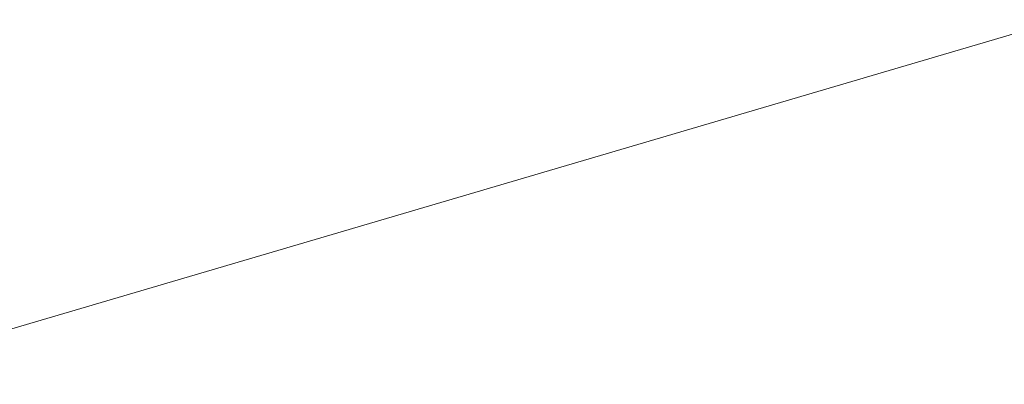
# Model space of a CAD drawing. Header units: millimetres. Extents: x -2233 to 65662, y -50530 to 6847.
# Tile 553 of 656: x 6718 to 8278, y 2754 to 3331. Entities that reach past the tile are written whole.
import ezdxf

# ---------------------------------------------------------------- set-up
doc = ezdxf.new("R2010")
doc.units = ezdxf.units.MM
doc.layers.add('COTAS_P', color=1, linetype='Continuous', lineweight=0)
doc.dimstyles.new('R19_100', dxfattribs={"dimtxt": 250, "dimasz": 150, "dimexe": 150, "dimexo": 80, "dimgap": 100, "dimtad": 1, "dimtih": 1, "dimtoh": 1, "dimdsep": 46, "dimcen": 0.09, "dimadec": 0, "dimazin": 0, "dimtfac": 1, "dimtdec": 4, "dimtofl": 0, "dimtmove": 0, "dimatfit": 3, "dimfxl": 1, "dimtolj": 1, "dimtzin": 0, "dimarcsym": 0})

# ---------------------------------------------------------------- blocks, each defined once
blk = doc.blocks.new('DIM_R32_1')
at = {"layer": 'COTAS_P'}
for p, q in [((796, 1103.4), (9904.9, 3783.4)), ((9904.9, 3783.4), (9748.3, 3784.2)), ((9904.9, 3783.4), (9773.7, 3697.9)), ((10158.9, 2920), (9904.9, 3783.4)), ((796, 1103.4), (927.2, 1188.9)), ((1050, 240), (796, 1103.4)), ((796, 1103.4), (952.6, 1102.6))]:
    blk.add_line(p, q, dxfattribs=at)
blk.add_text('9495 P', height=250, rotation=16.3948, dxfattribs=at).set_placement((5322.2, 2539.3))

msp = doc.modelspace()

# ---------------------------------------------------------------- dimensions: what is measured, and where the dimension line sits
at = {"layer": 'COTAS_P'}
dim = msp.add_aligned_dim(p1=(1050, 240), p2=(10158.931, 2920), distance=900, text='<> P', dimstyle='R19_100', dxfattribs=at)
dim.commit()
dim.dimension.update_dxf_attribs({"geometry": 'DIM_R32_1', "text_midpoint": (5350.437, 2443.406)})

doc.saveas('drawing.dxf')
